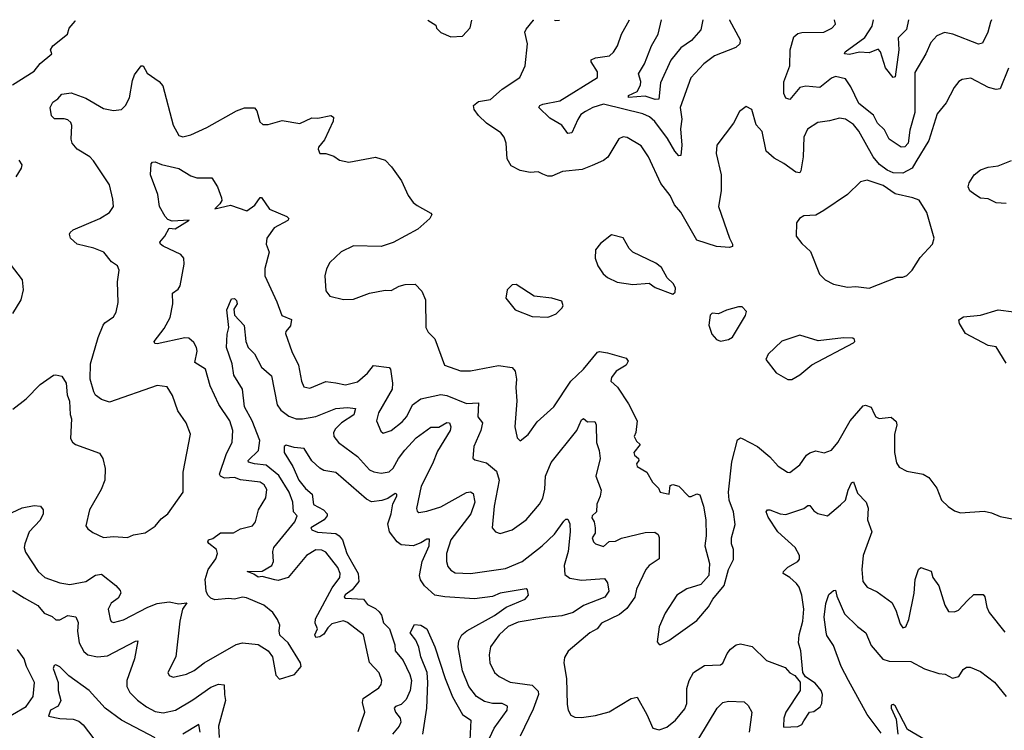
# Model space of a CAD drawing. Extents: x 1954678 to 2060275, y 904822 to 1016299.
# Tile 332 of 467: x 1986072 to 1991036, y 1012674 to 1016257. Entities that reach past the tile are written whole.
import ezdxf

# ---------------------------------------------------------------- set-up
doc = ezdxf.new("R2010")
doc.units = 0

msp = doc.modelspace()

# ---------------------------------------------------------------- linework, layer by layer
at = {"layer": '0CON20XD'}
for points in [[(1986035, 1015928.6), (1986145, 1015998.1), (1986175, 1016035.6), (1986233.8, 1016085), (1986227.5, 1016105), (1986238.8, 1016125), (1986312.5, 1016185), (1986322, 1016215), (1986350.9, 1016249.1), (1986352.9, 1016253.7)], [(1988129.2, 1016255.1), (1988169.3, 1016229.3), (1988172.5, 1016215), (1988195, 1016193.3), (1988245, 1016170.8), (1988305, 1016173.8), (1988343.6, 1016216.4), (1988351.7, 1016255.3)], [(1991057, 1016013), (1991015, 1015908), (1990995, 1015905.6), (1990956.2, 1015916.2), (1990867, 1015963), (1990823.5, 1015956.5), (1990806, 1015945), (1990782.9, 1015915), (1990742.3, 1015837.7), (1990697.4, 1015782.6), (1990655, 1015648.6), (1990590.4, 1015540.4), (1990571.8, 1015508.2), (1990525, 1015483.2), (1990475, 1015484.8), (1990445, 1015499), (1990406.7, 1015526.7), (1990374.8, 1015565), (1990302, 1015695), (1990275, 1015729.1), (1990235, 1015756.4), (1990205, 1015761.1), (1990155, 1015747.1), (1990095, 1015739.4), (1990044.3, 1015705), (1990024.5, 1015665), (1990021.5, 1015565), (1990010.5, 1015495), (1990005, 1015484.4), (1989985, 1015487.7), (1989925, 1015532.3), (1989875, 1015558.9), (1989835, 1015594.2), (1989815, 1015693.3), (1989785, 1015726.7), (1989762.5, 1015805), (1989735, 1015820), (1989700, 1015795), (1989670, 1015735), (1989586.2, 1015625), (1989582.7, 1015582.7), (1989608.8, 1015475), (1989608.5, 1015395), (1989595.5, 1015315), (1989650, 1015155), (1989666.2, 1015125), (1989666, 1015114), (1989650.7, 1015109.3), (1989585, 1015112.9), (1989485, 1015145.7), (1989405, 1015287.5), (1989373.4, 1015323.4), (1989350.9, 1015370.9), (1989305, 1015431.2), (1989241.4, 1015565), (1989205, 1015621.2), (1989135, 1015664), (1989115, 1015666), (1989093.2, 1015656.8), (1989036.3, 1015563.7), (1989015, 1015547.1), (1988958.7, 1015521.3), (1988907.4, 1015502.6), (1988807.7, 1015492.3), (1988755, 1015468), (1988735, 1015467.5), (1988708.9, 1015478.9), (1988685, 1015490), (1988645, 1015486.2), (1988595, 1015496.2), (1988550.5, 1015520.5), (1988528.8, 1015555), (1988524.2, 1015635), (1988514, 1015665), (1988497, 1015687), (1988425.7, 1015735.7), (1988384.4, 1015775), (1988362.9, 1015805), (1988360, 1015825), (1988385, 1015844.2), (1988445, 1015855.6), (1988503.6, 1015906.4), (1988593.6, 1015966.4), (1988620.6, 1016025), (1988631.4, 1016135), (1988619.2, 1016195), (1988625, 1016210), (1988662.5, 1016255.5), (1988664.6, 1016255.5)], [(1989650.6, 1016256.3), (1989650.6, 1016255), (1989704.4, 1016155), (1989703.1, 1016135), (1989682.3, 1016117.7), (1989575, 1016074.6), (1989520.6, 1016035), (1989455, 1015963.8), (1989402.3, 1015815), (1989410.8, 1015755), (1989403, 1015707), (1989410.4, 1015625), (1989405, 1015572.5), (1989395, 1015571.2), (1989375, 1015594.3), (1989338, 1015658), (1989274.1, 1015744.1), (1989247.2, 1015767.2), (1989213, 1015783), (1989015, 1015831.2), (1988961.8, 1015815), (1988923.8, 1015795), (1988901.5, 1015778.5), (1988885.2, 1015754.8), (1988855, 1015686), (1988835.9, 1015684.1), (1988804.8, 1015724.8), (1988745, 1015760.7), (1988688.8, 1015815), (1988693.8, 1015825), (1988709.3, 1015830.7), (1988795, 1015847.7), (1988985.6, 1015965), (1988985.4, 1015995), (1988953.8, 1016045), (1988953.3, 1016055), (1988975.5, 1016064.5), (1989044.7, 1016075.3), (1989065.9, 1016094.1), (1989085.5, 1016125), (1989105.4, 1016184.6), (1989145.7, 1016255.9)], [(1988768.1, 1016255.6), (1988775, 1016252.5), (1988793.8, 1016255.6)], [(1989515.7, 1016256.2), (1989505, 1016206), (1989458.1, 1016151.9), (1989404.8, 1016115.2), (1989355, 1016053.8), (1989301.8, 1015938.2), (1989293.6, 1015856.4), (1989275, 1015854.8), (1989225, 1015871.5), (1989141.2, 1015865), (1989140.8, 1015875), (1989184.8, 1015895.2), (1989202.3, 1015927.7), (1989203.6, 1015945), (1989191.1, 1015985), (1989221.8, 1016035), (1989257.3, 1016125), (1989290.4, 1016185), (1989306.9, 1016256)], [(1990971.9, 1016257.3), (1990965.5, 1016245), (1990953.3, 1016195), (1990925, 1016138.6), (1990905, 1016133.5), (1990775.8, 1016185), (1990735, 1016192), (1990695, 1016176.4), (1990665, 1016142.9), (1990640.4, 1016085), (1990585, 1015991.2), (1990585, 1015790), (1990560, 1015700), (1990550.4, 1015635), (1990535, 1015616.1), (1990515, 1015614.4), (1990455, 1015654.2), (1990431.2, 1015701.2), (1990396.7, 1015735), (1990375.7, 1015775.7), (1990303.1, 1015835), (1990261.7, 1015918.3), (1990235, 1015958.5), (1990185, 1015970.8), (1990165, 1015962.7), (1990105, 1015915.3), (1990035, 1015922.5), (1990005, 1015916), (1989955, 1015854.2), (1989935, 1015861.2), (1989923.8, 1015885), (1989924.7, 1015944.7), (1989953.9, 1016025), (1989955.4, 1016105), (1989975, 1016170.6), (1989995, 1016187.3), (1990015, 1016192.9), (1990125.5, 1016194.5), (1990166.2, 1016215), (1990184, 1016235), (1990179.6, 1016256.7)], [(1990552.5, 1016257), (1990542.2, 1016207.8), (1990501.1, 1016165), (1990503.2, 1016105), (1990485, 1015968.8), (1990475, 1015965.6), (1990436.2, 1016015), (1990411.2, 1016095), (1990399.5, 1016109.5), (1990355, 1016090.5), (1990305, 1016093.1), (1990255, 1016082.3), (1990230, 1016085), (1990234.2, 1016095), (1990331.8, 1016168.2), (1990368.8, 1016225), (1990376.3, 1016256.9)], [(1986036.6, 1014293.4), (1986104, 1014345), (1986175, 1014417.5), (1986242.5, 1014465), (1986255, 1014466.2), (1986285, 1014460), (1986306.2, 1014425), (1986312, 1014365), (1986323.9, 1014333.9), (1986326, 1014266), (1986333.8, 1014245), (1986328.8, 1014145), (1986337.7, 1014127.7), (1986352.5, 1014115), (1986475, 1014071.2), (1986490.8, 1014045), (1986502.5, 1013995), (1986500.6, 1013935), (1986482.4, 1013887.6), (1986424.2, 1013785), (1986406.2, 1013705), (1986415, 1013690), (1986441.2, 1013671.2), (1986495, 1013647.1), (1986545, 1013651.9), (1986615, 1013645.7), (1986645, 1013660), (1986705, 1013670), (1986755, 1013703.8), (1986785, 1013741.2), (1986818, 1013765), (1986895.8, 1013874.2), (1986896.7, 1013975), (1986932.3, 1014167.7), (1986910.8, 1014225), (1986869.2, 1014285), (1986841.8, 1014361.8), (1986815, 1014405.8), (1986765, 1014412.2), (1986525, 1014328), (1986485, 1014342), (1986455, 1014364.2), (1986445, 1014380), (1986426.8, 1014445), (1986428.6, 1014521.4), (1986467.1, 1014655), (1986493.2, 1014716.8), (1986501.1, 1014728.9), (1986545, 1014758.8), (1986558.3, 1014781.7), (1986568.3, 1014831.7), (1986565.8, 1014935), (1986574, 1014995), (1986565, 1015016.7), (1986535, 1015036.7), (1986496, 1015085), (1986445, 1015105.7), (1986361.2, 1015125), (1986328, 1015155), (1986323.8, 1015175), (1986326.2, 1015185), (1986341.5, 1015198.5), (1986475.3, 1015254.7), (1986524.5, 1015285.5), (1986544.2, 1015315), (1986542.1, 1015352.1), (1986525.5, 1015425), (1986444.6, 1015545), (1986425, 1015566.2), (1986362.5, 1015605), (1986336.2, 1015635), (1986330.8, 1015655), (1986334.2, 1015724.2), (1986329.1, 1015739.1), (1986315, 1015752), (1986296.8, 1015756.8), (1986247.7, 1015757.7), (1986231.7, 1015771.7), (1986225.7, 1015815), (1986238.7, 1015841.3), (1986265, 1015858.6), (1986285, 1015881.4), (1986331.9, 1015888.1), (1986405, 1015862.3), (1986495, 1015808.9), (1986545, 1015800), (1986585, 1015804.4), (1986605, 1015824.2), (1986626, 1015864), (1986640, 1015950), (1986650.8, 1015979.2), (1986685, 1016024.3), (1986695, 1016024.2), (1986715, 1015986.9), (1986775.8, 1015945), (1986793.3, 1015923.3), (1986845, 1015726), (1986873.8, 1015673.8), (1986894.2, 1015665.8), (1986935, 1015677.1), (1987015, 1015713.1), (1987165, 1015797.1), (1987205, 1015812.9), (1987255, 1015813.3), (1987267.3, 1015797.3), (1987282.1, 1015742.1), (1987298.3, 1015728.3), (1987325, 1015729.2), (1987395, 1015749.5), (1987485, 1015734), (1987545, 1015762.9), (1987575, 1015761.4), (1987640, 1015775), (1987653.3, 1015765), (1987652, 1015745), (1987607.8, 1015652.2), (1987578.8, 1015615), (1987576.2, 1015605), (1987585, 1015582.5), (1987615, 1015583.3), (1987655, 1015569.2), (1987685, 1015548.8), (1987731.7, 1015538.3), (1987865, 1015563.3), (1987915, 1015548.8), (1987946.7, 1015515), (1987996.2, 1015445), (1988031.2, 1015371.2), (1988056.1, 1015336.1), (1988075, 1015320), (1988145, 1015282.5)], [(1986054, 1015465), (1986081.7, 1015508.3), (1986083.8, 1015525), (1986069.7, 1015549.7)], [(1986765, 1014623.5), (1986754, 1014625), (1986749.2, 1014635), (1986799.5, 1014700.5), (1986830.5, 1014755), (1986844.4, 1014825), (1986842.5, 1014877.5), (1986871.2, 1014898.8), (1986881.1, 1014915), (1986901.4, 1015025), (1986899.2, 1015055), (1986885, 1015074), (1986796, 1015115), (1986781.2, 1015125), (1986778, 1015135), (1986803.3, 1015165), (1986825, 1015206.7), (1986855, 1015202.9), (1986926.2, 1015246.2), (1986841.3, 1015241.3), (1986819.5, 1015249.5), (1986805, 1015264.2), (1986777.6, 1015315), (1986768.9, 1015375), (1986731.4, 1015475), (1986735, 1015530), (1986741.2, 1015538.8), (1986755, 1015540), (1986786.5, 1015526.5), (1986875, 1015506.2), (1986935, 1015470.3), (1986965, 1015459.4), (1987040.7, 1015460.7), (1987069.5, 1015415), (1987089.6, 1015359.6), (1987090.8, 1015345), (1987081.7, 1015328.3), (1987055, 1015304.4), (1987135, 1015322.2), (1987216.6, 1015293.4), (1987257.2, 1015322.8), (1987285, 1015361.2), (1987290.7, 1015360.7), (1987331.9, 1015301.9), (1987418.8, 1015265), (1987428.8, 1015255), (1987423.8, 1015245), (1987355, 1015207.1), (1987318.5, 1015155), (1987314.3, 1015125), (1987330, 1015085), (1987307.9, 1015002.1), (1987308.2, 1014965), (1987368.2, 1014835), (1987392.7, 1014765), (1987442.5, 1014745), (1987437, 1014713), (1987412.9, 1014685), (1987411.8, 1014675), (1987443.6, 1014585), (1987477.3, 1014515), (1987492.2, 1014435), (1987505, 1014406.2), (1987535, 1014399.2), (1987615, 1014433.1), (1987665, 1014425.6), (1987715, 1014416.9), (1987775, 1014431.9), (1987825, 1014474.5), (1987855, 1014514.3), (1987935, 1014504), (1987941.4, 1014495), (1987951.1, 1014425), (1987949.1, 1014395), (1987881.6, 1014275), (1987870.4, 1014235), (1987892.7, 1014182.7), (1987905, 1014173.1), (1987945, 1014185.5), (1988001, 1014229), (1988023.4, 1014256.6), (1988052.2, 1014315), (1988095, 1014346.2), (1988195, 1014367.9), (1988225, 1014362.2), (1988325, 1014321.4), (1988385, 1014326), (1988381.5, 1014255), (1988404.5, 1014224.5), (1988396.5, 1014185), (1988361.5, 1014105), (1988355.9, 1014045.9), (1988367.1, 1014037.1), (1988425, 1014022.9), (1988475, 1013981.5), (1988490, 1013935), (1988464.6, 1013804.6), (1988454.3, 1013694.3), (1988470, 1013675), (1988495, 1013666.9), (1988555, 1013684.4), (1988625, 1013735.6), (1988693.1, 1013815), (1988708.6, 1013845), (1988719.2, 1013890.8), (1988722.5, 1013955), (1988751.1, 1014025), (1988880.6, 1014185), (1988905, 1014240), (1988915, 1014247.1), (1988935, 1014230), (1988971.1, 1014231.1), (1988978.9, 1014215), (1988979.4, 1014125), (1988993.3, 1014085), (1988997.7, 1014045), (1988976.4, 1013955), (1989003.5, 1013885), (1988998.5, 1013855), (1988981.2, 1013815), (1988980, 1013775), (1988957.3, 1013755), (1988955.5, 1013745), (1988968, 1013725), (1988973.2, 1013695), (1988972.4, 1013667.6), (1988958.1, 1013645), (1988964, 1013624), (1988974, 1013615), (1989015, 1013600.6), (1989044.2, 1013625.8), (1989075, 1013627.5), (1989106.4, 1013643.6), (1989225, 1013671.5), (1989273.4, 1013673.4), (1989291.3, 1013661.3), (1989296.5, 1013646.5), (1989295, 1013538), (1989245.5, 1013505), (1989229.1, 1013485), (1989182, 1013385), (1989173.1, 1013345), (1989132.4, 1013287.6), (1989095, 1013257.6), (1989005.3, 1013214.7), (1988983.3, 1013185), (1988945.8, 1013165), (1988837.3, 1013072.7), (1988818.8, 1013041.2), (1988815.8, 1013015), (1988828.5, 1012935), (1988831.9, 1012805), (1988837.5, 1012775), (1988850, 1012750), (1988870.3, 1012740.3), (1988905, 1012739.1), (1988975, 1012748.2), (1989043.6, 1012766.4), (1989155, 1012833.6), (1989185, 1012841.4), (1989233.8, 1012753.8), (1989264.1, 1012684.1), (1989295, 1012675.8), (1989335, 1012690.6), (1989378.9, 1012725), (1989425, 1012782), (1989435, 1012810), (1989435.6, 1012885.6), (1989447.1, 1012925), (1989468.1, 1012965), (1989525, 1013001.4), (1989605.7, 1013004.3), (1989616.6, 1013013.4), (1989638.8, 1013061.2), (1989656.2, 1013083.8), (1989683.8, 1013105), (1989705, 1013110), (1989765, 1013097.1), (1989836.8, 1013026.8), (1989930.3, 1012990.3), (1989955, 1012964), (1989980, 1012950), (1990006.2, 1012916.2), (1990006, 1012875), (1989934.2, 1012765), (1989924.3, 1012735.7), (1989922.5, 1012695), (1989925, 1012690), (1989995, 1012694), (1990015, 1012703.3), (1990025, 1012722.5), (1990053.3, 1012765), (1990075, 1012768.8), (1990107.3, 1012792.7), (1990115, 1012810), (1990120, 1012855), (1990112, 1012875), (1990082.1, 1012912.1), (1990033.8, 1012943.8), (1990020, 1012965), (1990010, 1013075), (1989997.8, 1013115), (1990001.1, 1013155), (1990020.3, 1013225), (1990025.8, 1013285), (1990015.3, 1013355), (1990001.8, 1013395), (1989987.5, 1013415), (1989955, 1013444.4), (1989920.8, 1013465), (1989922.9, 1013475), (1989945, 1013496.7), (1989994.3, 1013525), (1990002.6, 1013537.4), (1990003.3, 1013555), (1989981.9, 1013595), (1989894.7, 1013675), (1989845, 1013748.1), (1989834.6, 1013775.4), (1989841.2, 1013785), (1989853.8, 1013786.2), (1989905, 1013766), (1989935, 1013762.1), (1990025, 1013792.1), (1990045, 1013807.9), (1990055, 1013808.2), (1990075, 1013780.8), (1990095, 1013767.5), (1990145, 1013755.8), (1990209.5, 1013810.5), (1990235, 1013834), (1990249.1, 1013885), (1990265, 1013921.2), (1990275, 1013927.5), (1990295, 1013870), (1990340, 1013825), (1990350, 1013795), (1990346.4, 1013735), (1990367.5, 1013675), (1990323.7, 1013556.3), (1990318.1, 1013485), (1990322.2, 1013425), (1990345, 1013396.5), (1990395, 1013371.8), (1990469.1, 1013319.1), (1990489.4, 1013279.4), (1990510.5, 1013210.5), (1990525, 1013190), (1990540, 1013195), (1990555, 1013232.5), (1990581.5, 1013365), (1990586.5, 1013435), (1990603.6, 1013485), (1990615, 1013495.8), (1990667.3, 1013477.3), (1990676, 1013445), (1990705, 1013402.5), (1990735.7, 1013305.7), (1990755, 1013273.8), (1990785, 1013270.8), (1990805, 1013279.2), (1990850.9, 1013329.1), (1990881.3, 1013358.7), (1990928.8, 1013358.8), (1990937, 1013347), (1990946.9, 1013295), (1990958.7, 1013268.7), (1991038.3, 1013168.3)], [(1991045, 1015330.9), (1990995, 1015333.2), (1990955, 1015353.8), (1990915, 1015357.9), (1990887.1, 1015375), (1990862.5, 1015395), (1990854.3, 1015415), (1990859.4, 1015435), (1990883.1, 1015475), (1990915, 1015500.9), (1990955, 1015513.8), (1991005, 1015520), (1991072.7, 1015547.3)], [(1990355, 1014903.2), (1990495, 1014958.9), (1990525, 1014959.4), (1990545, 1014967.8), (1990571.1, 1014995), (1990611.7, 1015058.3), (1990674.3, 1015125), (1990682.9, 1015155), (1990645.5, 1015285.5), (1990606.8, 1015346.8), (1990575, 1015359.5), (1990485, 1015379.2), (1990425, 1015420.7), (1990345, 1015447.5), (1990310, 1015440), (1990244.6, 1015375.4), (1990125.5, 1015294.5), (1990085, 1015272), (1990025, 1015268.8), (1990003.3, 1015255), (1989987.7, 1015232.3), (1989986.7, 1015165), (1990015, 1015128), (1990058.6, 1015088.6), (1990104.2, 1014974.2), (1990132.5, 1014945), (1990175, 1014923.8), (1990245, 1014908.6), (1990287.8, 1014912.2), (1990355, 1014903.2)], [(1988145, 1015282.5), (1988150, 1015275), (1988140, 1015255), (1988079.1, 1015200.9), (1987955.5, 1015134.5), (1987895, 1015112.9), (1987755, 1015116.2), (1987692.7, 1015087.3), (1987635, 1015033.3), (1987618.3, 1015001.7), (1987610, 1014965), (1987615, 1014890), (1987635, 1014863.3), (1987705, 1014846.2), (1987755, 1014848), (1987835, 1014878.8), (1987915, 1014893.8), (1987945, 1014891.2), (1987985, 1014913.8), (1988015, 1014922), (1988065, 1014923.3), (1988098.7, 1014888.7), (1988118.6, 1014845), (1988120, 1014705), (1988131.2, 1014681.2), (1988165, 1014647.5), (1988213.8, 1014515), (1988295, 1014486.9), (1988345, 1014487.5), (1988486.5, 1014513.5), (1988553.9, 1014503.9), (1988570.6, 1014485), (1988576.9, 1014445), (1988572.5, 1014402.5), (1988577.5, 1014335), (1988568.6, 1014205), (1988579.5, 1014149.5), (1988595, 1014134), (1988635, 1014166), (1988680.9, 1014229.1), (1988765, 1014305.8), (1988851.1, 1014435), (1988914.7, 1014495.3), (1988985, 1014580), (1988995, 1014584.3), (1989035, 1014577.3), (1989130, 1014550), (1989139.2, 1014535), (1989128.9, 1014515), (1989079.4, 1014485), (1989055, 1014453.8), (1989051.4, 1014435), (1989085, 1014403.8), (1989140.8, 1014320.8), (1989185.5, 1014235), (1989178.2, 1014175), (1989169.3, 1014155), (1989181.8, 1014131.7), (1989199.2, 1014115), (1989168.8, 1014075), (1989171.1, 1014061.1), (1989191.2, 1014045), (1989194, 1014035), (1989181.9, 1014018.1), (1989184.4, 1014004.4), (1989234.3, 1013975), (1989262, 1013925), (1989292.9, 1013895), (1989300, 1013875), (1989345.5, 1013864.5), (1989351.7, 1013908.3), (1989365, 1013914), (1989395, 1013905.8), (1989445, 1013853.8), (1989457.4, 1013852.6), (1989485, 1013866), (1989500.8, 1013860.8), (1989520, 1013805), (1989531.2, 1013735), (1989532.5, 1013655), (1989525.8, 1013605), (1989548.8, 1013515), (1989546.7, 1013455), (1989505, 1013410), (1989435, 1013387.5), (1989385, 1013356.2), (1989326, 1013265), (1989296.2, 1013195), (1989285, 1013120), (1989295, 1013107.5), (1989305, 1013107.5), (1989345, 1013126.7), (1989485, 1013228), (1989545, 1013296.2), (1989566.2, 1013335), (1989623.3, 1013405), (1989645.9, 1013484.1), (1989670.8, 1013535), (1989670, 1013585), (1989660.8, 1013615), (1989660, 1013645), (1989678.3, 1013711.7), (1989671.1, 1013775), (1989648.8, 1013835), (1989645.4, 1013875), (1989662.7, 1014027.3), (1989690.5, 1014139.5), (1989705, 1014149.2), (1989713.9, 1014146.1), (1989790.8, 1014105), (1989853, 1014053), (1989895, 1014006), (1989942.5, 1013975), (1989955, 1013973.8), (1990005, 1014012.5), (1990038.7, 1014061.3), (1990055, 1014074), (1990085, 1014084), (1990127.3, 1014072.7), (1990165, 1014086.2), (1990197.1, 1014125), (1990258.6, 1014235), (1990325, 1014310), (1990336.4, 1014313.6), (1990365, 1014303.8), (1990379.3, 1014269.3), (1990388.8, 1014255), (1990405, 1014246.2), (1990465, 1014253.3), (1990491.2, 1014231.2), (1990494, 1014215), (1990482.5, 1014165), (1990481.9, 1014075), (1990492.2, 1014022.2), (1990505, 1014001.2), (1990545, 1013980.8), (1990627.5, 1013965), (1990655, 1013948), (1990695.7, 1013895.7), (1990719.2, 1013835), (1990753.1, 1013803.1), (1990785, 1013781.4), (1990815, 1013770.6), (1990935, 1013778.5), (1990970.9, 1013770.9), (1991015, 1013751.4), (1991093.3, 1013736.7)], [(1989365, 1014872.5), (1989377, 1014883), (1989378.8, 1014905), (1989366.8, 1014926.8), (1989336.7, 1014955), (1989308.3, 1015008.3), (1989279.7, 1015029.7), (1989163.3, 1015085), (1989144.2, 1015104.2), (1989115, 1015157.5), (1989055, 1015172.5), (1989000.5, 1015129.5), (1988975, 1015097.5), (1988973.3, 1015055), (1988986.1, 1015016.1), (1989013.3, 1014975), (1989035, 1014956.7), (1989083.9, 1014933.9), (1989162.3, 1014922.3), (1989245, 1014928.8), (1989275, 1014906.7), (1989365, 1014872.5)], [(1986036.7, 1014775), (1986080, 1014845), (1986091.2, 1014895), (1986085.9, 1014945.9), (1986026.2, 1015025)], [(1988735, 1014756.7), (1988745, 1014761.2), (1988776.1, 1014773.9), (1988805, 1014802.5), (1988812.5, 1014815), (1988805, 1014837.5), (1988755, 1014853.3), (1988665, 1014863.8), (1988575, 1014922.5), (1988555, 1014920), (1988530, 1014895), (1988523, 1014853), (1988570, 1014795), (1988655, 1014760), (1988735, 1014756.7)], [(1987778, 1012668), (1987811.4, 1012765), (1987800.5, 1012815), (1987803.6, 1012835), (1987881.9, 1012888.1), (1987893.6, 1012905), (1987897.3, 1012925), (1987883.4, 1012963.4), (1987836, 1013016), (1987805.6, 1013155), (1987725, 1013216.9), (1987705, 1013225.4), (1987645, 1013210.3), (1987625, 1013191.3), (1987605, 1013158.7), (1987585, 1013146.2), (1987565, 1013142.5), (1987560.4, 1013155), (1987572.6, 1013185), (1987562.3, 1013215), (1987563.1, 1013236.9), (1987647.5, 1013392.5), (1987685.2, 1013445), (1987686.8, 1013465), (1987676.2, 1013495), (1987615, 1013572.9), (1987595, 1013582.9), (1987565, 1013583.3), (1987517.1, 1013555), (1987425, 1013443.8), (1987375, 1013430.2), (1987357.6, 1013432.4), (1987295, 1013448.9), (1987275, 1013445.5), (1987252.1, 1013462.1), (1987218.8, 1013475), (1987295, 1013476.6), (1987342.9, 1013505), (1987350.8, 1013525), (1987348, 1013575), (1987353.5, 1013595), (1987459.7, 1013725), (1987470, 1013755), (1987452.7, 1013775), (1987449.2, 1013825), (1987430.2, 1013875), (1987378.7, 1013958.7), (1987315, 1014010.9), (1987255, 1014017.2), (1987226.2, 1014026.2), (1987224.5, 1014035), (1987275.9, 1014085), (1987282.9, 1014135), (1987243.2, 1014235), (1987205.3, 1014305), (1987194.7, 1014395), (1987151.1, 1014465), (1987142.3, 1014522.3), (1987114.7, 1014604.7), (1987118.7, 1014671.3), (1987125.6, 1014704.4), (1987115.5, 1014795), (1987140.5, 1014849.5), (1987155, 1014851.4), (1987165, 1014840.8), (1987168.2, 1014825), (1987151.7, 1014798.3), (1987155, 1014767.5), (1987204, 1014715), (1987212.5, 1014635), (1987223.8, 1014605), (1987255, 1014572), (1987291.1, 1014505), (1987341.7, 1014461.7), (1987369.7, 1014315), (1987389, 1014289), (1987428.8, 1014258.8), (1987465, 1014244.7), (1987497.5, 1014245), (1987565, 1014256.2), (1987665, 1014296.8), (1987725, 1014302.3), (1987765, 1014296.7), (1987757.1, 1014265), (1987695, 1014225.3), (1987663.9, 1014195), (1987654.6, 1014175), (1987655.6, 1014155), (1987679.4, 1014125), (1987774.7, 1014054.7), (1987835, 1013987.8), (1987857.5, 1013977.5), (1987895, 1013970.9), (1987935, 1013977.1), (1987955, 1013996.2), (1987981.6, 1014045), (1988013.5, 1014086.5), (1988070.7, 1014149.3), (1988145, 1014202.2), (1988185, 1014202.7), (1988225, 1014225.9), (1988238.5, 1014225), (1988244.7, 1014205), (1988242.7, 1014185), (1988177.6, 1014082.4), (1988152.8, 1014017.2), (1988095.8, 1013905), (1988072.4, 1013792.4), (1988075, 1013778.8), (1988085, 1013772.9), (1988125, 1013778.8), (1988195, 1013801.6), (1988325, 1013873.8), (1988345, 1013877.1), (1988357.6, 1013867.6), (1988366.5, 1013825), (1988346.8, 1013765), (1988245.9, 1013635), (1988224.1, 1013565), (1988223.1, 1013525), (1988230.5, 1013500.5), (1988245, 1013481.4), (1988268, 1013468), (1988345, 1013465.4), (1988520.8, 1013489.2), (1988604.4, 1013525), (1988705.9, 1013604.1), (1988767.4, 1013662.6), (1988815, 1013728.6), (1988825, 1013738), (1988835, 1013738), (1988845.3, 1013715.3), (1988846.5, 1013675), (1988836.2, 1013575), (1988816.6, 1013505), (1988819.5, 1013459.5), (1988845, 1013440.8), (1988905, 1013431.2), (1989019.4, 1013439.4), (1989035, 1013417.5), (1989041.9, 1013375), (1989022.5, 1013345), (1988915, 1013303.5), (1988861.8, 1013268.3), (1988805, 1013251.4), (1988725, 1013243.6), (1988585, 1013219.7), (1988535, 1013197.3), (1988490, 1013155), (1988445.5, 1013095), (1988438.2, 1013055), (1988442.5, 1013015), (1988466.1, 1012966.1), (1988489.2, 1012945), (1988545, 1012916.5), (1988655, 1012901.2), (1988685, 1012871.4), (1988687.1, 1012855), (1988660.2, 1012779.8), (1988595.5, 1012645)], [(1989605, 1014636.7), (1989645, 1014644), (1989665, 1014656.7), (1989730.8, 1014765), (1989736.4, 1014786.4), (1989715, 1014810), (1989695, 1014810), (1989635, 1014793.3), (1989595, 1014773.3), (1989563, 1014777), (1989553, 1014767), (1989546.4, 1014716.4), (1989561.2, 1014671.2), (1989584.2, 1014644.2), (1989605, 1014636.7)], [(1991045, 1014526), (1990995, 1014608.1), (1990954.1, 1014614.1), (1990840, 1014675), (1990810, 1014725), (1990806.4, 1014743.6), (1990830.3, 1014759.7), (1990915, 1014768.1), (1991005, 1014794.4), (1991084.2, 1014784.2)], [(1985885, 1013703.1), (1986085, 1013795.4), (1986145, 1013808.2), (1986176.7, 1013805), (1986190.8, 1013785), (1986190, 1013765), (1986175, 1013732.9), (1986120.5, 1013675), (1986098.5, 1013615), (1986094.5, 1013595), (1986101.7, 1013571.7), (1986165.6, 1013475), (1986198.8, 1013445), (1986275, 1013416.9), (1986325, 1013410), (1986405, 1013423.8), (1986455, 1013456), (1986485, 1013460.9), (1986556, 1013405), (1986578.7, 1013378.7), (1986582.1, 1013365), (1986568.9, 1013341.1), (1986533.6, 1013315), (1986518.6, 1013285), (1986527.5, 1013235), (1986533.3, 1013223.3), (1986545, 1013218), (1986595, 1013231.1), (1986717.5, 1013295), (1986765, 1013312.9), (1986825, 1013321.2), (1986875, 1013312.5), (1986915, 1013316.7), (1986892.5, 1013285), (1986879.4, 1013225), (1986859.4, 1013045), (1986818, 1012965), (1986825, 1012950), (1986845, 1012942.5), (1986913, 1012957), (1986950.8, 1012975), (1987002.5, 1013015), (1987163.8, 1013106.2), (1987195, 1013115.7), (1987275, 1013107.5), (1987324.4, 1013074.4), (1987346.2, 1013045), (1987362.7, 1012952.7), (1987382.3, 1012932.3), (1987456.7, 1012955), (1987491.2, 1012995), (1987488, 1013015), (1987426, 1013115), (1987383.1, 1013153.1), (1987379.4, 1013175), (1987383.8, 1013205), (1987372.3, 1013232.3), (1987348.3, 1013268.3), (1987302, 1013305), (1987215, 1013342.5), (1987195, 1013345.8), (1987155, 1013335.7), (1987125, 1013338.6), (1987055, 1013331.2), (1987035, 1013339.6), (1987020, 1013355), (1987011.3, 1013375), (1987006.5, 1013435), (1987022.1, 1013485), (1987060.7, 1013539.3), (1987069.1, 1013565), (1987064.4, 1013585), (1987025.4, 1013615.4), (1987020, 1013625), (1987024.4, 1013635), (1987045, 1013641.8), (1987085, 1013669.1), (1987149.4, 1013670.6), (1987185, 1013689.2), (1987246.2, 1013705), (1987260, 1013725), (1987275.6, 1013785), (1987313.3, 1013846.7), (1987317.6, 1013887.6), (1987305, 1013911.1), (1987283.8, 1013925), (1987185, 1013937.6), (1987155, 1013948), (1987105, 1013944.8), (1987085, 1013954.7), (1987078.9, 1013965), (1987113.1, 1014065), (1987142.6, 1014127.4), (1987146.8, 1014185), (1987130.9, 1014235), (1987076.4, 1014316.4), (1987031.5, 1014411.5), (1987009.1, 1014495), (1986955, 1014529.4), (1986966.6, 1014586.6), (1986964, 1014604), (1986949.1, 1014629.1), (1986925, 1014650.6), (1986905, 1014652.5), (1986765, 1014623.5)], [(1989965, 1014442.5), (1990005, 1014466.7), (1990065, 1014516.2), (1990275, 1014627.5), (1990282.5, 1014635), (1990280, 1014645), (1990271.7, 1014651.7), (1990225, 1014653.3), (1990097.7, 1014637.7), (1990005, 1014666.7), (1989915, 1014635.6), (1989845, 1014571.2), (1989833.8, 1014543.8), (1989885, 1014476.7), (1989945, 1014443.3), (1989965, 1014442.5)], [(1988440.3, 1012635), (1988464.1, 1012685), (1988528.8, 1012775), (1988532, 1012795), (1988505, 1012810), (1988455, 1012810), (1988415, 1012819.1), (1988375.2, 1012845.2), (1988336.6, 1012895), (1988304.3, 1012974.3), (1988281.8, 1013095), (1988285.4, 1013125), (1988301.5, 1013155), (1988325.6, 1013175), (1988465, 1013252.5), (1988525, 1013295.2), (1988620.6, 1013335), (1988636.9, 1013355), (1988632, 1013382), (1988625, 1013386.9), (1988495, 1013365.3), (1988455, 1013349.2), (1988365, 1013336.9), (1988215, 1013347.3), (1988165, 1013356.2), (1988112.8, 1013402.8), (1988092.8, 1013432.8), (1988086.8, 1013455), (1988100.5, 1013525), (1988136.8, 1013605), (1988137.2, 1013637.2), (1988125, 1013637.9), (1988095, 1013618.6), (1988055, 1013603.4), (1987995, 1013610), (1987975, 1013624.4), (1987936.1, 1013675), (1987928.7, 1013715), (1987945.3, 1013765), (1987953.2, 1013816.8), (1987974, 1013855), (1987972.5, 1013865), (1987965, 1013867.5), (1987927.2, 1013842.8), (1987897.7, 1013832.3), (1987845, 1013825.9), (1987820.3, 1013840.3), (1987665, 1013973.5), (1987605, 1013984.4), (1987585, 1013996.5), (1987545, 1014032.2), (1987505.6, 1014095.6), (1987455, 1014100), (1987415, 1014111.8), (1987405, 1014105.8), (1987405.3, 1014075), (1987448.2, 1014005), (1987479.3, 1013935), (1987512.9, 1013892.9), (1987545.9, 1013865), (1987552.8, 1013812.8), (1987603.1, 1013785), (1987621.3, 1013765), (1987621.3, 1013755), (1987606.8, 1013735), (1987539.4, 1013695), (1987544.2, 1013685), (1987573.9, 1013673.9), (1987665, 1013665.7), (1987683.2, 1013655), (1987699.8, 1013635), (1987720.4, 1013565), (1987751.8, 1013511.8), (1987779, 1013465), (1987782.1, 1013425), (1987748.1, 1013381.9), (1987712.5, 1013357.5), (1987707.8, 1013345), (1987715, 1013339.6), (1987805, 1013335.3), (1987825, 1013308.4), (1987865, 1013288.9), (1987885, 1013271.1), (1987895.7, 1013255), (1987906.3, 1013216.3), (1987937.1, 1013185), (1987963.8, 1013105), (1987965.3, 1013075), (1988005, 1013025.6), (1988039.5, 1012955), (1988047, 1012925), (1988040.2, 1012875), (1988020.6, 1012829.4), (1987995.7, 1012804.3), (1987965.9, 1012794.1), (1987960, 1012785), (1987965.9, 1012765), (1987989.6, 1012735), (1987992.9, 1012715), (1987984.6, 1012695), (1987951.6, 1012655)], [(1986035, 1013378.2), (1986095, 1013342.7), (1986162.7, 1013302.7), (1986195, 1013265.5), (1986235, 1013247.5), (1986255, 1013231.1), (1986275, 1013231.1), (1986315, 1013252.5), (1986355.5, 1013245.5), (1986367.2, 1013217.2), (1986363.7, 1013173.7), (1986371.1, 1013115), (1986395, 1013071.9), (1986415, 1013054.6), (1986465, 1013044.6), (1986515, 1013050), (1986655, 1013123.1), (1986668, 1013125), (1986651.2, 1013035), (1986611.3, 1012925), (1986611.8, 1012895), (1986627.5, 1012865), (1986666.6, 1012826.6), (1986712, 1012792), (1986755, 1012768.5), (1986795, 1012762), (1986857.5, 1012775), (1986945, 1012827.1), (1987035, 1012891.3), (1987075, 1012907.5), (1987102.8, 1012902.8), (1987104.1, 1012854.1), (1987108.8, 1012825), (1987074.1, 1012695), (1987077, 1012637)], [(1990415, 1012659.1), (1990344.4, 1012754.4), (1990249.7, 1012925), (1990212.8, 1012995), (1990175, 1013102.5), (1990141.7, 1013151.7), (1990138.5, 1013168.5), (1990127.5, 1013245), (1990136.3, 1013313.7), (1990151.2, 1013358.8), (1990175, 1013378.8), (1990185, 1013380), (1990190.8, 1013350.8), (1990230.7, 1013260.8), (1990295, 1013197.1), (1990337.8, 1013165), (1990365, 1013101.4), (1990423.3, 1013033.3), (1990455, 1013022.7), (1990565, 1013020.6), (1990633.8, 1012983.8), (1990705, 1012960), (1990737.8, 1012957.8), (1990775, 1012936.2), (1990806.2, 1012945), (1990828.7, 1012981.3), (1990845, 1012992.9), (1990862.9, 1012992.9), (1990915, 1012971.2), (1990986.6, 1012916.6), (1991044.3, 1012845)], [(1988104.5, 1012655), (1988124.6, 1012785), (1988130.2, 1012915), (1988126.1, 1012966.1), (1988094, 1013045), (1988084, 1013094), (1988068.7, 1013128.7), (1988040, 1013165), (1988063, 1013207), (1988095, 1013204.2), (1988124, 1013185), (1988165.6, 1013095.6), (1988216.9, 1012935), (1988253.4, 1012843.5), (1988304.2, 1012754.2), (1988346.7, 1012725), (1988340.9, 1012625)], [(1985965, 1012712.7), (1986105, 1012794.1), (1986140.4, 1012845), (1986146.3, 1012915), (1986106.4, 1012995), (1986094.2, 1013035), (1986061.2, 1013081.2)], [(1986755, 1012636.9), (1986584.4, 1012725), (1986502.9, 1012785), (1986422.5, 1012875), (1986319.1, 1012949.1), (1986275, 1012993.8), (1986255, 1013003.8), (1986245, 1013001.4), (1986240, 1012985), (1986265.6, 1012915), (1986266.7, 1012875), (1986279.5, 1012825), (1986265.8, 1012795), (1986227.5, 1012775), (1986216.7, 1012745), (1986274, 1012734), (1986341, 1012731), (1986370.5, 1012720.5), (1986392.3, 1012702.3), (1986445, 1012631.1)], [(1989495, 1012632.2), (1989588.9, 1012785), (1989616.4, 1012813.6), (1989645, 1012820.9), (1989725, 1012818), (1989745, 1012798.8), (1989762.5, 1012765), (1989749.4, 1012665)], [(1990645, 1012621.1), (1990547.8, 1012677.8), (1990485, 1012797.5), (1990475, 1012804.2), (1990465, 1012800), (1990464.6, 1012785), (1990490.5, 1012730.5), (1990498.4, 1012655)], [(1986982.4, 1012665), (1986975, 1012703.8), (1986895.2, 1012654.8)]]:
    msp.add_lwpolyline(points, dxfattribs=at)

doc.saveas('drawing.dxf')
